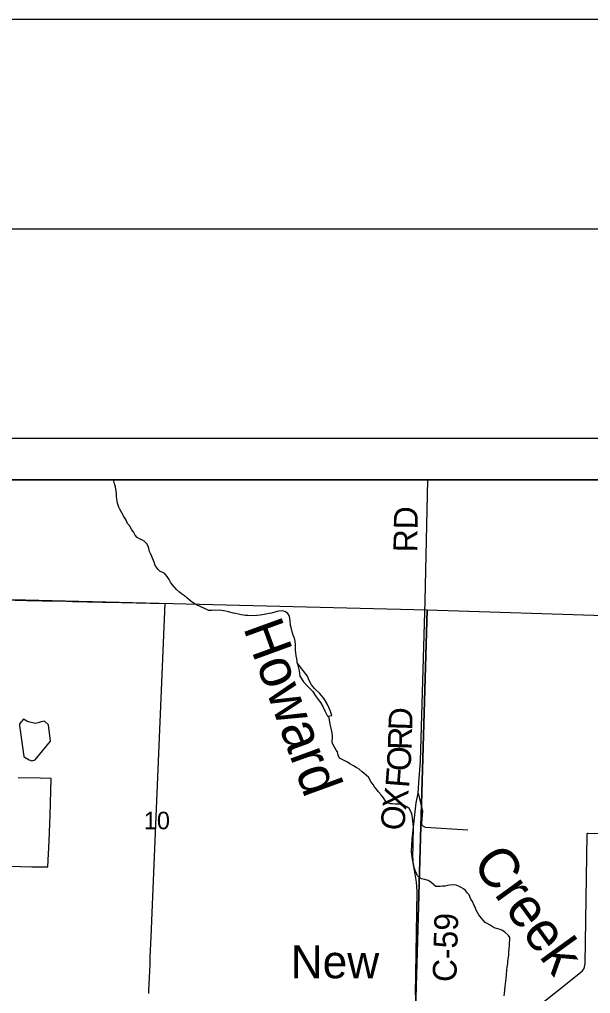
# Model space of a CAD drawing. Extents: x -7.5 to 26.5, y 3.5 to 25.5.
# Drawn here: x -1.873 to -0.509, y 23.173 to 25.5 of the extents above; entities that cross this region are included whole.
import ezdxf

# ---------------------------------------------------------------- set-up
doc = ezdxf.new("R2010")
doc.units = 0
for name, color, linetype in [('GM_X_Corporation', 7, 'Continuous'), ('GM_X_County_Road', 7, 'Continuous'), ('GM_X_County_Road_Text', 7, 'Continuous'), ('GM_X_Minor_River', 7, 'Continuous'), ('GM_X_Minor_River_Text', 7, 'Continuous'), ('GM_X_Section_Text', 7, 'Continuous'), ('GM_X_Unincorporated_Text', 7, 'Continuous'), ('SH_Border', 7, 'Continuous'), ('SH_Cut_Line', 7, 'Continuous'), ('SH_Data', 7, 'Continuous')]:
    doc.layers.add(name, color=color, linetype=linetype)

msp = doc.modelspace()

# ---------------------------------------------------------------- linework, layer by layer
at = {"layer": 'GM_X_Corporation'}
for points in [[(1.4431, 17.6), (1.4431, 24.4), (-5.1194, 24.4)], [(1.4431, 22.0759), (1.4431, 24.4), (-2.1213, 24.4), (-2.1683, 23.1094)], [(-1.9108, 24.1135), (-1.8553, 24.1123), (-1.818, 24.1115), (-1.8059, 24.1112), (-1.7599, 24.1102), (-1.7462, 24.1099), (-1.6742, 24.1083), (-1.6689, 24.1082), (-1.628, 24.1073), (-1.5252, 24.1051), (-1.5466, 23.5964), (-1.5572, 23.347), (-1.5588, 23.3079), (-1.5595, 23.2919), (-1.5602, 23.2758), (-1.5609, 23.2597), (-1.5616, 23.2436), (-1.5623, 23.2275), (-1.5629, 23.2114), (-1.5642, 23.1808), (-1.5646, 23.1731)], [(-1.9547, 23.4783), (-1.8705, 23.4768), (-1.8427, 23.4763), (-1.8227, 23.4759), (-1.8088, 23.4757), (-1.805, 23.4756), (-1.805, 23.4763), (-1.8019, 23.5379), (-1.7989, 23.5996), (-1.7969, 23.6868), (-1.8232, 23.6874), (-1.8755, 23.6886)]]:
    msp.add_lwpolyline(points, dxfattribs=at)
for points in [[(-2.147, 24.1207), (-0.8988, 24.09), (-0.9286, 23.0807), (-2.1999, 23.1078)], [(-0.8988, 24.09), (-0.0024, 24.0614), (0.0689, 23.0315), (-0.9291, 23.0451), (-0.9286, 23.0807)]]:
    msp.add_lwpolyline(points, close=True, dxfattribs=at)
at = {"layer": 'GM_X_County_Road'}
for points in [[(-0.9268, 23.1706), (-0.9225, 23.418), (-0.9241, 23.4397), (-0.9294, 23.4683), (-0.9349, 23.4993), (-0.9361, 23.5122), (-0.9345, 23.5422), (-0.9252, 23.629), (-0.9207, 23.6517), (-0.9185, 23.6763), (-0.9147, 23.7286), (-0.9035, 24.1114), (-0.8973, 24.4)], [(-0.9207, 23.6517), (-0.9103, 23.6086), (-0.9127, 23.5805), (-0.9125, 23.5783), (-0.9117, 23.5763), (-0.9087, 23.5728), (-0.9056, 23.5712), (-0.9027, 23.5704), (-0.8019, 23.5641)], [(-0.7027, 23.1025), (-0.6986, 23.1032), (-0.6906, 23.1047), (-0.6779, 23.1104), (-0.6624, 23.1199), (-0.5287, 23.2271), (-0.5239, 23.2334), (-0.5217, 23.2447), (-0.5167, 23.5532), (-0.5166, 23.5545), (-0.5162, 23.5554), (-0.5157, 23.556), (-0.5147, 23.5562), (-0.4415, 23.5545), (-0.4014, 23.5536)]]:
    msp.add_lwpolyline(points, dxfattribs=at)
at = {"layer": 'GM_X_Minor_River'}
msp.add_line((-1.1848, 23.9311), (-1.2095, 23.963), dxfattribs=at)
for points in [[(-1.42, 24.0883), (-1.4424, 24.0987), (-1.4484, 24.1008), (-1.4533, 24.1032), (-1.4604, 24.1083), (-1.4671, 24.1139), (-1.473, 24.1186), (-1.4782, 24.1233), (-1.4857, 24.1281), (-1.4905, 24.1317), (-1.4972, 24.1383), (-1.5023, 24.1442), (-1.5082, 24.1504), (-1.5122, 24.1562), (-1.5147, 24.1624), (-1.5198, 24.1698), (-1.5253, 24.1756), (-1.5302, 24.1792), (-1.5362, 24.1817), (-1.5414, 24.1864), (-1.5487, 24.1957), (-1.5508, 24.2034), (-1.5564, 24.2176), (-1.559, 24.2226), (-1.5618, 24.2295), (-1.5639, 24.2364), (-1.5656, 24.2418), (-1.5685, 24.2479), (-1.5744, 24.2542), (-1.5804, 24.257), (-1.5856, 24.2591), (-1.5913, 24.2623), (-1.5964, 24.2685), (-1.6, 24.2759), (-1.6048, 24.2821), (-1.6083, 24.289), (-1.6142, 24.2964), (-1.6178, 24.3041), (-1.624, 24.3142), (-1.6283, 24.3215), (-1.6323, 24.3289), (-1.6355, 24.335), (-1.6383, 24.3446), (-1.6393, 24.35), (-1.6405, 24.3599), (-1.6407, 24.3659), (-1.6416, 24.3732), (-1.6436, 24.3839), (-1.6453, 24.3911), (-1.6477, 24.4)], [(-1.2204, 24.0344), (-1.224, 24.0478), (-1.225, 24.0528), (-1.2263, 24.0635), (-1.2266, 24.0692), (-1.228, 24.0749), (-1.2314, 24.0811), (-1.237, 24.085), (-1.2446, 24.0874), (-1.2533, 24.0868), (-1.2579, 24.0857), (-1.2629, 24.0843), (-1.2709, 24.0821), (-1.2759, 24.081), (-1.2805, 24.08), (-1.2881, 24.0789), (-1.2927, 24.0783), (-1.2977, 24.0772), (-1.3053, 24.0762), (-1.3133, 24.0759), (-1.327, 24.0762), (-1.3327, 24.0766), (-1.3376, 24.0771), (-1.3429, 24.0783), (-1.3494, 24.0796), (-1.3566, 24.0808), (-1.3612, 24.0817), (-1.3733, 24.0849), (-1.3805, 24.0865), (-1.385, 24.0874), (-1.3903, 24.0886), (-1.4071, 24.0889), (-1.4132, 24.0886), (-1.42, 24.0883)], [(-1.2095, 23.9626), (-1.2094, 23.9676), (-1.2101, 23.9729), (-1.2115, 23.9798), (-1.2125, 23.9882), (-1.2132, 23.9928), (-1.2134, 24.0015), (-1.2137, 24.0065), (-1.2143, 24.0149), (-1.2157, 24.0222), (-1.2186, 24.0294), (-1.2204, 24.0344)], [(-1.2095, 23.963), (-1.208, 23.9569), (-1.2049, 23.9438), (-1.2026, 23.9312), (-1.1946, 23.9181), (-1.185, 23.9072), (-1.1728, 23.8955), (-1.164, 23.8823), (-1.1537, 23.8688), (-1.1483, 23.8591), (-1.1436, 23.8483), (-1.1371, 23.836), (-1.1264, 23.8376), (-1.1307, 23.8495), (-1.1371, 23.8638), (-1.1451, 23.8773), (-1.1551, 23.8901), (-1.1673, 23.9014), (-1.1754, 23.9111), (-1.1805, 23.9212), (-1.1848, 23.9311)], [(-1.7981, 23.7759), (-1.8032, 23.8148), (-1.8128, 23.8238), (-1.8208, 23.8225), (-1.8281, 23.8196), (-1.8342, 23.8183), (-1.8444, 23.8208), (-1.8478, 23.8217), (-1.8553, 23.8237), (-1.8632, 23.8285), (-1.8725, 23.8173), (-1.8723, 23.8135)], [(-0.8622, 23.4294), (-0.8675, 23.4291), (-0.8778, 23.4292), (-0.8834, 23.4335), (-0.8905, 23.4394), (-0.8965, 23.4433), (-0.9041, 23.4457), (-0.9121, 23.4477), (-0.9174, 23.4493), (-0.923, 23.4555), (-0.9255, 23.4628), (-0.9273, 23.4674), (-0.9299, 23.4743), (-0.9309, 23.4793), (-0.9323, 23.4873), (-0.9326, 23.493), (-0.9328, 23.4995), (-0.9323, 23.528), (-0.9326, 23.533), (-0.9319, 23.5715), (-0.9322, 23.5783), (-0.9331, 23.5867), (-0.9338, 23.5924), (-0.9348, 23.5985), (-0.9359, 23.6039), (-0.9384, 23.61), (-0.9421, 23.615), (-0.9478, 23.6189), (-0.953, 23.6228), (-0.958, 23.6248), (-0.9629, 23.6257), (-0.9754, 23.6259), (-0.9819, 23.6264), (-0.9865, 23.6268), (-0.9925, 23.6281), (-0.9982, 23.6331), (-1.003, 23.6404), (-1.0089, 23.6481), (-1.0149, 23.6555), (-1.0208, 23.6624), (-1.0246, 23.6671), (-1.0275, 23.6724), (-1.0327, 23.6786), (-1.039, 23.6898), (-1.0439, 23.694), (-1.0495, 23.6991), (-1.0544, 23.703), (-1.0615, 23.7092), (-1.0668, 23.7123), (-1.0747, 23.7174), (-1.0837, 23.7221), (-1.0894, 23.7256), (-1.1037, 23.7335), (-1.1082, 23.7358), (-1.1111, 23.7431), (-1.1133, 23.7504), (-1.1159, 23.755), (-1.1199, 23.7619), (-1.1232, 23.7677), (-1.1258, 23.7727), (-1.1257, 23.778), (-1.1249, 23.7833), (-1.1248, 23.7883), (-1.1254, 23.7955), (-1.1272, 23.8032), (-1.1286, 23.8101), (-1.1307, 23.8166), (-1.1335, 23.8366)], [(-1.8723, 23.8135), (-1.8624, 23.7399), (-1.8586, 23.7371), (-1.8496, 23.7319), (-1.8433, 23.7291), (-1.8353, 23.7312), (-1.7981, 23.7759)], [(-0.715, 23.1676), (-0.7142, 23.174), (-0.7133, 23.1812), (-0.7123, 23.1904), (-0.7115, 23.1965), (-0.7101, 23.209), (-0.7092, 23.2181), (-0.7082, 23.2295), (-0.7077, 23.2372), (-0.7064, 23.2451), (-0.7059, 23.2501), (-0.7041, 23.266), (-0.7036, 23.2721), (-0.7031, 23.2805), (-0.7026, 23.287), (-0.7021, 23.295), (-0.7016, 23.2995), (-0.7011, 23.3075), (-0.7048, 23.3122), (-0.713, 23.3199), (-0.7187, 23.3242), (-0.7243, 23.3262), (-0.7304, 23.3278), (-0.7361, 23.3298), (-0.7414, 23.3318), (-0.7481, 23.3365), (-0.7557, 23.3404), (-0.7606, 23.3432), (-0.7654, 23.3486), (-0.7688, 23.3532), (-0.7758, 23.3613), (-0.7788, 23.3667), (-0.7817, 23.3728), (-0.7839, 23.3793), (-0.7869, 23.384), (-0.7905, 23.3932), (-0.7946, 23.3986), (-0.7982, 23.4089), (-0.8027, 23.4132), (-0.8071, 23.4197), (-0.8124, 23.4236), (-0.8177, 23.4267), (-0.8226, 23.4287), (-0.8294, 23.4319), (-0.8389, 23.4332), (-0.8454, 23.4318), (-0.8499, 23.4311), (-0.8561, 23.43), (-0.8622, 23.4294)]]:
    msp.add_lwpolyline(points, dxfattribs=at)
at = {"layer": 'SH_Border'}
msp.add_lwpolyline([(-5.9569, 25), (26.0431, 25), (26.0431, 4), (-5.9569, 4)], close=True, dxfattribs=at)
at = {"layer": 'SH_Cut_Line'}
msp.add_lwpolyline([(-7.4569, 3.5), (26.5431, 3.5), (26.5431, 25.5), (-7.4569, 25.5)], close=True, dxfattribs=at)
at = {"layer": 'SH_Data'}
for p, q in [((-5.4569, 24.5), (1.5431, 24.5)), ((-5.3569, 24.4), (1.4431, 24.4))]:
    msp.add_line(p, q, dxfattribs=at)

# ---------------------------------------------------------------- texts
at = {"layer": 'GM_X_County_Road_Text'}
for s, height, rotation, p in [('RD', 0.05682, 89.0121, (-0.9228, 24.2269)), ('D', 0.0568, 88.2526, (-0.9348, 23.8014)), ('R', 0.0568, 88.1729, (-0.9363, 23.7546)), ('O', 0.0568, 86.9558, (-0.939, 23.7034)), ('F', 0.0568, 85.4756, (-0.9422, 23.6636)), ('X', 0.0568, 81.838, (-0.9497, 23.6102)), ('O', 0.0568, 84.4755, (-0.9544, 23.5611)), ('C-59', 0.05682, 88.285, (-0.8293, 23.2002))]:
    msp.add_text(s, height=height, rotation=rotation, dxfattribs=at).set_placement(p)
at = {"layer": 'GM_X_Minor_River_Text'}
for s, rotation, p in [('Howard', 289.9903, (-1.3388, 24.0473)), ('Creek', 305.8515, (-0.7936, 23.4845))]:
    msp.add_text(s, height=0.0947, rotation=rotation, dxfattribs=at).set_placement(p)
at = {"layer": 'GM_X_Section_Text'}
msp.add_text('10', height=0.04186, rotation=0, dxfattribs=at).set_placement((-1.5755, 23.5657))
at = {"layer": 'GM_X_Unincorporated_Text'}
msp.add_text('New', height=0.07898, rotation=0, dxfattribs=at).set_placement((-1.2247, 23.2098))

doc.saveas('drawing.dxf')
